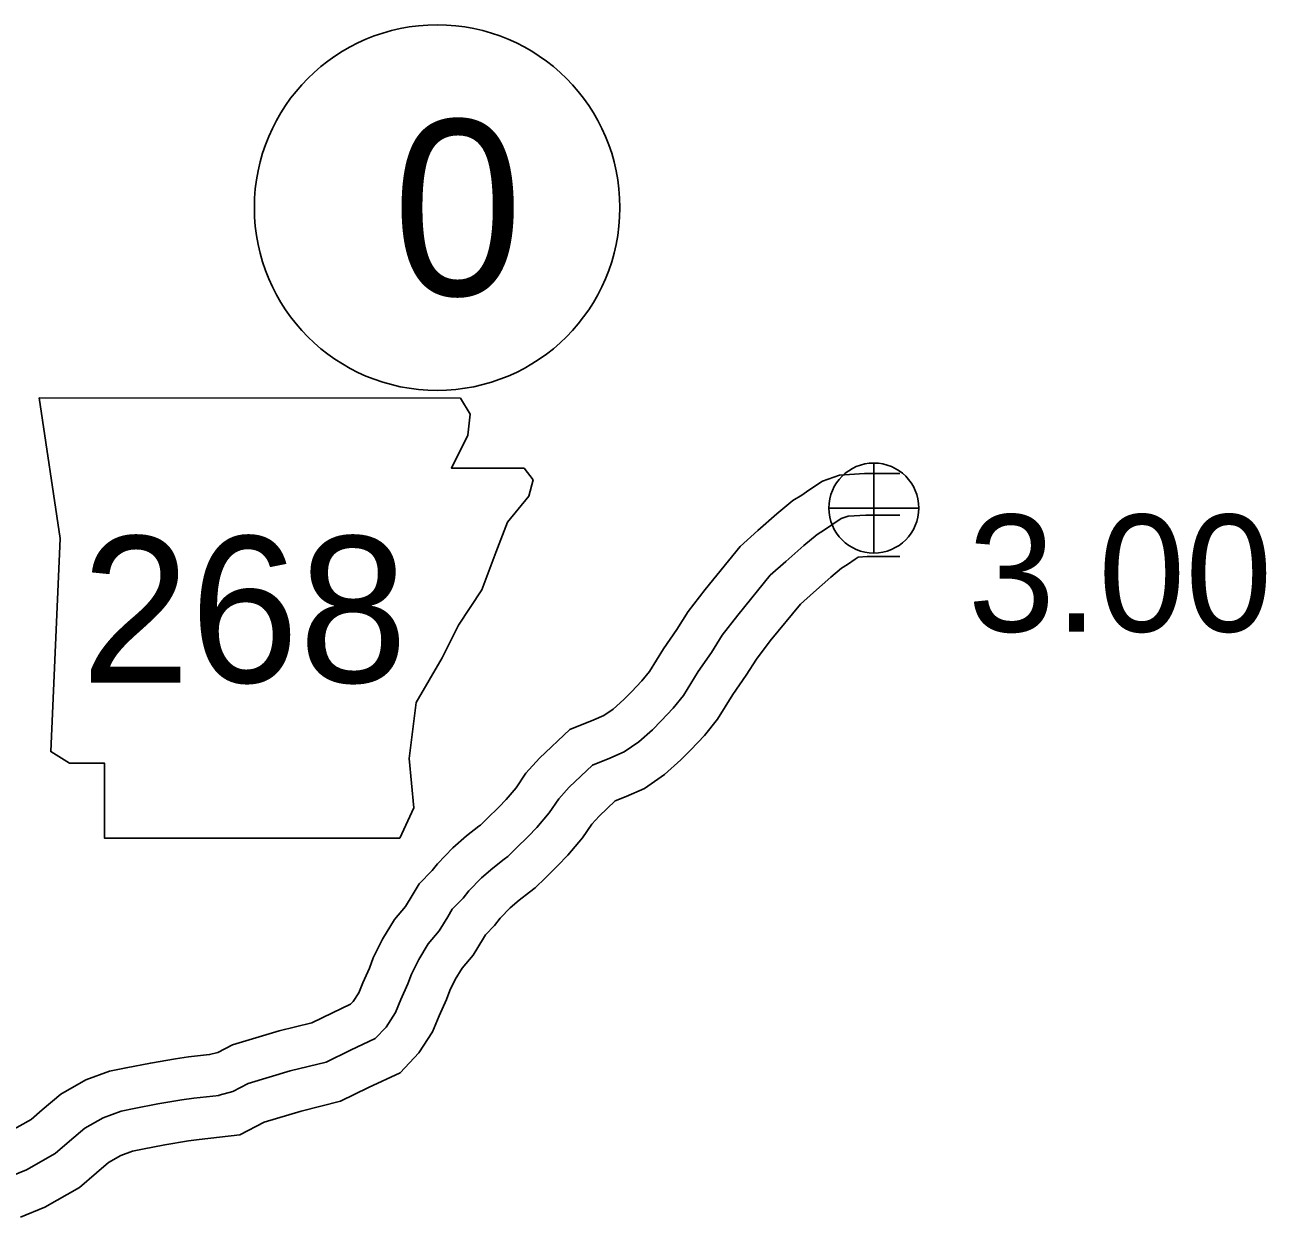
# Model space of a CAD drawing. Extents: x -83719 to 153526, y -11835 to 11446.
# Drawn here: x 13186.1 to 13335.5, y 861.1 to 1004.6 of the extents above; entities that cross this region are included whole.
import ezdxf

# ---------------------------------------------------------------- set-up
doc = ezdxf.new("R2010")
doc.units = 0
for name, color, linetype in [('Level 11', 7, 'Continuous'), ('Level 21', 7, 'Continuous'), ('Level 25', 7, 'Continuous'), ('Level 26', 7, 'Continuous'), ('Level 27', 7, 'Continuous'), ('Level 59', 7, 'Continuous')]:
    doc.layers.add(name, color=color, linetype=linetype)

msp = doc.modelspace()

# ---------------------------------------------------------------- linework, layer by layer
at = {"layer": 'Level 11'}
for points in [[(13291.41, 950.58), (13287.14, 950.58), (13284.15, 950.39), (13282.09, 949.66), (13280.45, 948.57), (13279.6, 948), (13278.53, 947.32), (13276.59, 945.75), (13274.32, 943.73), (13272.18, 941.8), (13267.96, 936.64), (13265.93, 933.97), (13264.55, 931.82), (13262.94, 929.48), (13261.25, 926.76), (13260.36, 925.62), (13259.1, 924.32), (13258.17, 923.38), (13256.88, 922.22), (13255.76, 921.45), (13254.58, 920.93), (13251.67, 919.77), (13248.02, 916.34), (13246.39, 914.51), (13245.21, 912.75), (13244.01, 911.34), (13243.12, 910.41), (13241.73, 909.06), (13240.93, 908.27), (13240.74, 908.12), (13239.25, 906.99), (13237.59, 905.55), (13235.74, 903.62), (13235.09, 902.8), (13233.52, 901.21), (13232.69, 899.78), (13231.89, 898.47), (13230.57, 896.89), (13229.12, 894.52), (13228.02, 892.31), (13227.56, 891.04), (13226.77, 889.28), (13226.26, 888.07), (13225.6, 887.05), (13225.27, 886.7), (13223.11, 885.69), (13220.62, 884.48), (13216.69, 883.5), (13211.07, 881.83), (13209.29, 880.89), (13208.32, 880.64), (13205.78, 880.36), (13204.21, 880.13), (13201.19, 879.62), (13198.25, 879.07), (13196.27, 878.64), (13193.41, 877.61), (13190.41, 875.89), (13188.16, 874), (13186.82, 872.82), (13184.12, 871.29)], [(13291.4, 940.58), (13287.45, 940.58), (13286.39, 940.52), (13286.01, 940.26), (13285.09, 939.64), (13284.39, 939.2), (13283.08, 938.13), (13280.99, 936.27), (13279.44, 934.88), (13275.81, 930.43), (13274.13, 928.24), (13272.89, 926.3), (13271.31, 924), (13269.45, 921), (13267.9, 919.04), (13266.25, 917.32), (13265.05, 916.12), (13263.09, 914.36), (13260.68, 912.69), (13258.44, 911.7), (13257.13, 911.18), (13255.2, 909.36), (13254.31, 908.37), (13253.2, 906.72), (13251.43, 904.63), (13250.19, 903.35), (13248.74, 901.93), (13247.52, 900.73), (13246.81, 900.18), (13245.56, 899.22), (13244.48, 898.3), (13243.3, 897.06), (13242.6, 896.17), (13241.52, 895.07), (13241.27, 894.66), (13240.04, 892.63), (13238.72, 891.05), (13237.88, 889.68), (13237.23, 888.36), (13236.83, 887.27), (13235.94, 885.29), (13235.14, 883.39), (13233.51, 880.87), (13231.25, 878.46), (13227.42, 876.67), (13224.06, 875.03), (13219.32, 873.85), (13214.88, 872.53), (13211.95, 870.98), (13207.06, 870.44), (13205.78, 870.25), (13202.94, 869.77), (13200.24, 869.27), (13199.04, 869.01), (13197.61, 868.49), (13196.15, 867.66), (13194.69, 866.43), (13192.65, 864.63), (13188.47, 862.27), (13185.53, 861.08)]]:
    msp.add_lwpolyline(points, dxfattribs=at)
at = {"layer": 'Level 21'}
msp.add_lwpolyline([(13187.79, 959.7), (13190.33, 942.78), (13189.2, 917.12), (13191.46, 915.71), (13195.68, 915.71), (13195.68, 906.69), (13231.21, 906.69), (13232.9, 910.35), (13232.34, 916.28), (13233.19, 923.04), (13236.29, 928.4), (13238.26, 932.35), (13241.08, 936.58), (13242.77, 941.09), (13244.18, 944.75), (13246.72, 947.86), (13247.28, 949.83), (13246.16, 951.24), (13237.42, 951.24), (13239.39, 955.19), (13239.67, 957.73), (13238.5, 959.67)], close=True, dxfattribs=at)
at = {"layer": 'Level 26'}
for p, q in [((13288.27, 941.01), (13288.27, 951.85)), ((13282.85, 946.43), (13293.68, 946.43))]:
    msp.add_line(p, q, dxfattribs=at)
msp.add_circle((13288.27, 946.43), 5.42, dxfattribs=at)
at = {"layer": 'Level 27'}
msp.add_circle((13235.7, 982.59), 22, dxfattribs=at)
at = {"layer": 'Level 59'}
msp.add_lwpolyline([(13291.4, 945.58), (13287.3, 945.58), (13285.17, 945.45), (13284.34, 945.16), (13283.23, 944.42), (13282.35, 943.82), (13281.46, 943.26), (13279.83, 941.94), (13277.66, 940), (13275.81, 938.34), (13271.89, 933.54), (13270.03, 931.11), (13268.72, 929.06), (13267.13, 926.74), (13265.35, 923.88), (13264.13, 922.33), (13262.67, 920.82), (13261.61, 919.75), (13259.98, 918.29), (13258.22, 917.07), (13256.51, 916.31), (13254.4, 915.48), (13251.61, 912.85), (13250.35, 911.44), (13249.2, 909.73), (13247.72, 907.98), (13246.66, 906.88), (13245.23, 905.5), (13244.23, 904.5), (13243.77, 904.15), (13242.4, 903.1), (13241.04, 901.93), (13239.52, 900.34), (13238.84, 899.48), (13237.52, 898.14), (13236.98, 897.22), (13235.96, 895.55), (13234.64, 893.97), (13233.5, 892.1), (13232.62, 890.33), (13232.19, 889.15), (13231.35, 887.29), (13230.7, 885.73), (13229.55, 883.96), (13228.26, 882.58), (13225.27, 881.18), (13222.34, 879.75), (13218, 878.68), (13212.97, 877.18), (13211.1, 876.19), (13209.45, 875.77), (13209.45, 875.73), (13206.42, 875.4), (13204.99, 875.19), (13202.07, 874.7), (13199.25, 874.17), (13197.66, 873.82), (13195.51, 873.05), (13193.28, 871.78), (13191.43, 870.22), (13189.74, 868.73), (13186.29, 866.78), (13183.43, 865.62)], dxfattribs=at)

# ---------------------------------------------------------------- texts
at = {"layer": 'Level 21'}
msp.add_text('268', height=17.6, dxfattribs=at).set_placement((13192.87, 925.43))
at = {"layer": 'Level 25'}
msp.add_text('3.00', height=14.08, dxfattribs=at).set_placement((13299.59, 931.55))
at = {"layer": 'Level 27'}
msp.add_text('0', height=21.12, dxfattribs=at).set_placement((13230.32, 972.03))

doc.saveas('drawing.dxf')
